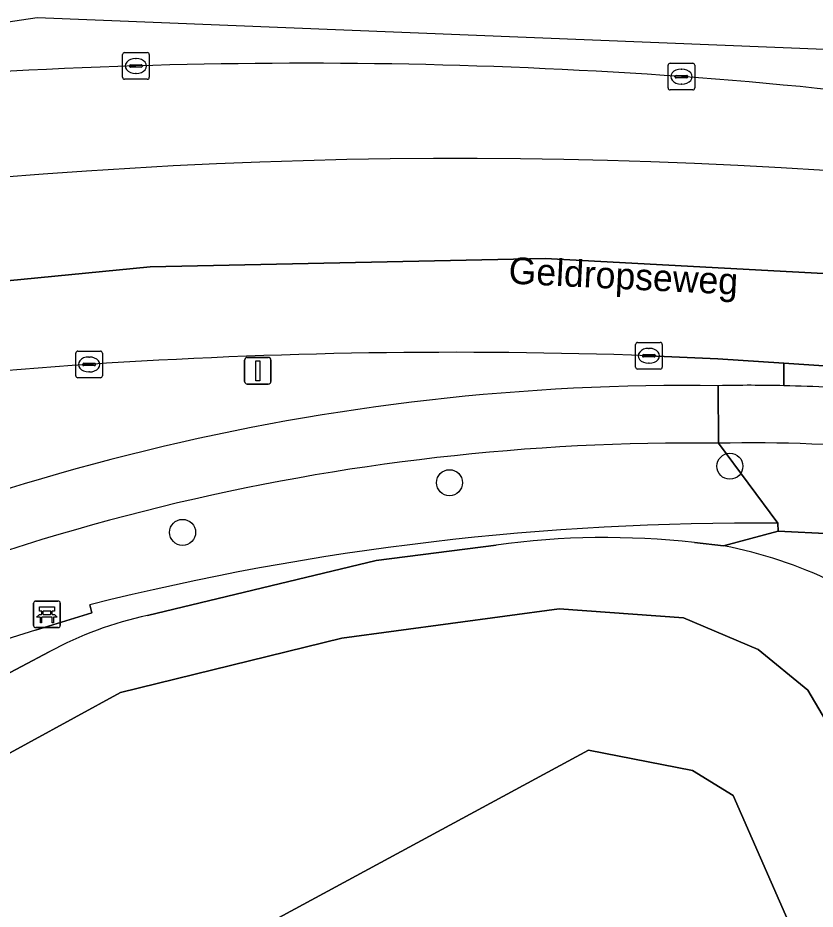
# Model space of a CAD drawing. Extents: x 162073 to 163043, y 381818 to 382561.
# Drawn here: x 162706.41 to 162736.35, y 382512.84 to 382546.31 of the extents above; entities that cross this region are included whole.
import ezdxf

# ---------------------------------------------------------------- set-up
doc = ezdxf.new("R2010")
doc.units = 0
for name, color, linetype in [('IMGEO_Bank', 7, 'Continuous'), ('IMGEO_Berm_groen', 7, 'Continuous'), ('IMGEO_Boom', 7, 'Continuous'), ('IMGEO_Fietspad_gesloten', 7, 'Continuous'), ('IMGEO_Groenvoorziening', 7, 'Continuous'), ('IMGEO_Kolk', 7, 'Continuous'), ('IMGEO_Lichtmast', 7, 'Continuous'), ('IMGEO_Meer_plas_ven_vijver', 7, 'Continuous'), ('IMGEO_Oever', 7, 'Continuous'), ('IMGEO_Openbare_ruimte_label', 7, 'Continuous'), ('IMGEO_OVBaan_gesloten', 7, 'Continuous'), ('IMGEO_Rijbaan_lokaal_gesloten', 7, 'Continuous'), ('IMGEO_Voetpad_open', 7, 'Continuous')]:
    doc.layers.add(name, color=color, linetype=linetype)

msp = doc.modelspace()

# ---------------------------------------------------------------- linework, layer by layer
at = {"layer": 'IMGEO_Bank'}
for p, q in [((162706.999, 382523.488), (162706.999, 382524.329)), ((162706.999, 382524.329), (162706.999, 382523.488)), ((162707.074, 382524.413), (162707.915, 382524.413)), ((162707.915, 382524.413), (162707.074, 382524.413)), ((162707.999, 382524.338), (162707.999, 382523.497)), ((162707.999, 382523.497), (162707.999, 382524.338)), ((162707.308, 382523.919), (162707.308, 382524.025)), ((162707.352, 382524.025), (162707.352, 382523.919)), ((162707.64, 382524.031), (162707.358, 382524.031)), ((162707.646, 382523.919), (162707.646, 382524.025)), ((162707.69, 382524.025), (162707.69, 382523.919)), ((162707.696, 382523.811), (162707.303, 382523.811)), ((162707.358, 382523.913), (162707.64, 382523.913)), ((162707.924, 382523.413), (162707.083, 382523.413)), ((162707.083, 382523.413), (162707.924, 382523.413))]:
    msp.add_line(p, q, dxfattribs=at)
for points in [[(162707.302, 382524.031), (162707.216, 382524.031), (162707.216, 382524.192), (162707.779, 382524.192), (162707.779, 382524.031), (162707.696, 382524.031)], [(162707.246, 382523.811), (162707.104, 382523.811), (162707.216, 382523.913), (162707.302, 382523.913)], [(162707.296, 382523.804), (162707.296, 382523.597), (162707.253, 382523.597), (162707.253, 382523.804)], [(162707.696, 382523.913), (162707.779, 382523.913), (162707.891, 382523.811), (162707.752, 382523.811)], [(162707.746, 382523.804), (162707.746, 382523.597), (162707.702, 382523.597), (162707.702, 382523.804)]]:
    msp.add_lwpolyline(points, dxfattribs=at)
for centre, radius, start, end in [((162707.077, 382524.335), 0.0779, 92.4484, 184.2845), ((162707.077, 382524.335), 0.0779, 92.4484, 184.2845), ((162707.921, 382524.335), 0.0779, 2.4484, 94.2845), ((162707.921, 382524.335), 0.0779, 2.4484, 94.2845), ((162707.301, 382524.024), 0.00671, 2.8957, 87.1043), ((162707.358, 382524.024), 0.00671, 92.8957, 177.1043), ((162707.64, 382524.024), 0.00671, 2.8957, 87.1043), ((162707.697, 382524.024), 0.00671, 92.8957, 177.1043), ((162707.246, 382523.804), 0.00671, 2.8957, 87.1043), ((162707.303, 382523.804), 0.00671, 92.8957, 177.1043), ((162707.301, 382523.92), 0.00671, 272.8957, 357.1043), ((162707.358, 382523.92), 0.00671, 182.8957, 267.1043), ((162707.64, 382523.92), 0.00671, 272.8957, 357.1043), ((162707.697, 382523.92), 0.00671, 182.8957, 267.1043), ((162707.695, 382523.804), 0.00671, 2.8957, 87.1043), ((162707.752, 382523.804), 0.00671, 92.8957, 177.1043), ((162707.077, 382523.491), 0.0779, 182.4484, 274.2845), ((162707.077, 382523.491), 0.0779, 182.4484, 274.2845), ((162707.921, 382523.491), 0.0779, 272.4484, 4.2845), ((162707.921, 382523.491), 0.0779, 272.4484, 4.2845)]:
    msp.add_arc(centre, radius, start, end, dxfattribs=at)
at = {"layer": 'IMGEO_Berm_groen'}
for centre, radius, start, end in [((162717.412, 382333.644), 210.962, 91.7852, 97.61478), ((162717.206, 382345.723), 198.882, 85.92865, 91.83417), ((162718.686, 382367.939), 176.618, 79.24944, 85.89595), ((162723.049, 382332.728), 208.303, 79.9282, 108.71355)]:
    msp.add_arc(centre, radius, start, end, dxfattribs=at)
at = {"layer": 'IMGEO_Boom'}
for centre in [(162733.149, 382529.475), (162722.62, 382528.856), (162712.595, 382526.991)]:
    msp.add_circle(centre, 0.489, dxfattribs=at)
at = {"layer": 'IMGEO_Fietspad_gesloten'}
for points in [[(162732.726, 382530.335), (162732.715, 382532.499)], [(162732.715, 382532.499), (162732.726, 382530.335)]]:
    msp.add_lwpolyline(points, dxfattribs=at)
for centre, radius, start, end in [((162731.562, 382446.737), 85.77, 89.2295, 118.22426), ((162733.924, 382476.334), 56.178, 88.7206, 91.2328), ((162733.917, 382477.155), 55.357, 85.0874, 88.6952), ((162731.674, 382446.63), 83.712, 89.27985, 118.24096), ((162734.043, 382479.478), 50.874, 75.6965, 91.4836)]:
    msp.add_arc(centre, radius, start, end, dxfattribs=at)
at = {"layer": 'IMGEO_Groenvoorziening'}
for points in [[(162735.178, 382532.498), (162735.178, 382533.342), (162732.702, 382533.505), (162730.107, 382533.622)], [(162731.818, 382526.611), (162732.911, 382526.489), (162734.968, 382527.031), (162734.956, 382527.332)], [(162736.978, 382526.932), (162734.968, 382527.031), (162732.911, 382526.489)], [(162711.28, 382523.868), (162719.87, 382525.936), (162724.376, 382526.516)], [(162724.376, 382526.516), (162719.87, 382525.936), (162711.28, 382523.868)], [(162732.911, 382526.489), (162731.818, 382526.611)], [(162692.849, 382511.469), (162710.259, 382520.98), (162718.582, 382523.018), (162726.735, 382524.122), (162731.406, 382523.783), (162734.208, 382522.594), (162736.077, 382521.065), (162742.234, 382510.619), (162748.731, 382498.475), (162755.094, 382483.224), (162767.064, 382461.089)], [(162709.111, 382524.272), (162709.185, 382523.967), (162707.067, 382523.321)], [(162632.054, 382479.755), (162647.923, 382488.667), (162667.531, 382500), (162688.744, 382512.261), (162700.301, 382518.645), (162707.587, 382522.5)], [(162707.587, 382522.5), (162700.301, 382518.645), (162688.744, 382512.261), (162667.531, 382500), (162647.923, 382488.667), (162632.054, 382479.755)]]:
    msp.add_lwpolyline(points, dxfattribs=at)
for centre, radius, start, end in [((162722.801, 382326.619), 207.132, 87.97863, 93.79793), ((162721.538, 382342.527), 191.175, 93.73615, 99.87133), ((162731.562, 382446.737), 85.77, 89.2295, 118.22426), ((162733.924, 382476.334), 56.178, 88.7206, 91.2328), ((162733.968, 382425.005), 102.332, 89.44661, 104.05795), ((162728.479, 382496.644), 30.152, 83.6419, 97.8208), ((162728.479, 382496.644), 30.152, 83.6419, 97.8208), ((162729.818, 382510.319), 16.463, 63.9762, 79.1706), ((162729.818, 382510.319), 16.463, 63.9762, 79.1706), ((162714.081, 382510.639), 13.523, 101.9532, 118.6991), ((162714.081, 382510.639), 13.523, 101.9532, 118.6991), ((162726.397, 382460.353), 65.868, 107.06514, 119.75975)]:
    msp.add_arc(centre, radius, start, end, dxfattribs=at)
at = {"layer": 'IMGEO_Kolk'}
for p, q in [((162710.343, 382544.077), (162710.343, 382544.929)), ((162710.418, 382545.003), (162711.27, 382545.003)), ((162710.831, 382544.783), (162710.856, 382544.783)), ((162711.344, 382544.929), (162711.344, 382544.077)), ((162710.602, 382544.497), (162710.602, 382544.509)), ((162711.04, 382544.46), (162710.642, 382544.46)), ((162710.645, 382544.546), (162711.043, 382544.546)), ((162711.086, 382544.509), (162711.086, 382544.497)), ((162730.829, 382543.677), (162730.829, 382544.529)), ((162730.904, 382544.603), (162731.756, 382544.603)), ((162731.83, 382544.529), (162731.83, 382543.677)), ((162710.854, 382544.223), (162710.829, 382544.223)), ((162731.088, 382544.097), (162731.088, 382544.109)), ((162731.526, 382544.06), (162731.128, 382544.06)), ((162731.131, 382544.146), (162731.529, 382544.146)), ((162731.317, 382544.383), (162731.342, 382544.383)), ((162731.572, 382544.109), (162731.572, 382544.097)), ((162711.27, 382544.003), (162710.418, 382544.003)), ((162731.34, 382543.823), (162731.315, 382543.823)), ((162731.756, 382543.603), (162730.904, 382543.603)), ((162729.61, 382533.195), (162729.61, 382534.047)), ((162729.685, 382534.121), (162730.537, 382534.121)), ((162730.611, 382534.047), (162730.611, 382533.195)), ((162708.584, 382532.869), (162708.584, 382533.721)), ((162708.659, 382533.795), (162709.511, 382533.795)), ((162709.585, 382533.721), (162709.585, 382532.869)), ((162730.098, 382533.901), (162730.123, 382533.901)), ((162709.072, 382533.575), (162709.097, 382533.575)), ((162729.869, 382533.615), (162729.869, 382533.627)), ((162730.307, 382533.578), (162729.909, 382533.578)), ((162729.912, 382533.664), (162730.31, 382533.664)), ((162730.353, 382533.627), (162730.353, 382533.615)), ((162708.843, 382533.289), (162708.843, 382533.301)), ((162709.281, 382533.252), (162708.883, 382533.252)), ((162708.886, 382533.338), (162709.284, 382533.338)), ((162709.095, 382533.015), (162709.07, 382533.015)), ((162709.327, 382533.301), (162709.327, 382533.289)), ((162730.537, 382533.121), (162729.685, 382533.121)), ((162730.121, 382533.341), (162730.096, 382533.341)), ((162709.511, 382532.795), (162708.659, 382532.795))]:
    msp.add_line(p, q, dxfattribs=at)
for points in [[(162710.343, 382544.077), (162710.343, 382544.929)], [(162710.418, 382545.003), (162711.27, 382545.003)], [(162711.344, 382544.929), (162711.344, 382544.077)], [(162730.829, 382543.677), (162730.829, 382544.529)], [(162730.904, 382544.603), (162731.756, 382544.603)], [(162731.83, 382544.529), (162731.83, 382543.677)], [(162711.27, 382544.003), (162710.418, 382544.003)], [(162731.756, 382543.603), (162730.904, 382543.603)], [(162729.61, 382533.195), (162729.61, 382534.047)], [(162729.685, 382534.121), (162730.537, 382534.121)], [(162730.611, 382534.047), (162730.611, 382533.195)], [(162708.584, 382532.869), (162708.584, 382533.721)], [(162708.659, 382533.795), (162709.511, 382533.795)], [(162709.585, 382533.721), (162709.585, 382532.869)], [(162730.537, 382533.121), (162729.685, 382533.121)], [(162709.511, 382532.795), (162708.659, 382532.795)]]:
    msp.add_lwpolyline(points, dxfattribs=at)
for centre, radius, start, end in [((162710.42, 382544.927), 0.0765, 91.552, 178.448), ((162710.42, 382544.927), 0.0765, 91.552, 178.448), ((162711.268, 382544.927), 0.0765, 1.552, 88.448), ((162711.268, 382544.927), 0.0765, 1.552, 88.448), ((162710.642, 382544.506), 0.0403, 85.8775, 175.7526), ((162710.639, 382544.496), 0.0366, 178.938, 274.7102), ((162711.043, 382544.503), 0.043, 264.8664, 352.4533), ((162711.047, 382544.508), 0.0386, 1.7309, 96.639), ((162730.906, 382544.527), 0.0765, 91.552, 178.448), ((162730.906, 382544.527), 0.0765, 91.552, 178.448), ((162731.754, 382544.527), 0.0765, 1.552, 88.448), ((162731.754, 382544.527), 0.0765, 1.552, 88.448), ((162710.42, 382544.079), 0.0765, 181.552, 268.448), ((162710.42, 382544.079), 0.0765, 181.552, 268.448), ((162711.268, 382544.079), 0.0765, 271.552, 358.448), ((162711.268, 382544.079), 0.0765, 271.552, 358.448), ((162731.128, 382544.106), 0.0403, 85.8775, 175.7526), ((162731.125, 382544.096), 0.0366, 178.938, 274.7102), ((162731.529, 382544.103), 0.043, 264.8664, 352.4533), ((162731.533, 382544.108), 0.0386, 1.7309, 96.639), ((162730.906, 382543.679), 0.0765, 181.552, 268.448), ((162730.906, 382543.679), 0.0765, 181.552, 268.448), ((162731.754, 382543.679), 0.0765, 271.552, 358.448), ((162731.754, 382543.679), 0.0765, 271.552, 358.448), ((162729.687, 382534.045), 0.0765, 91.552, 178.448), ((162729.687, 382534.045), 0.0765, 91.552, 178.448), ((162730.535, 382534.045), 0.0765, 1.552, 88.448), ((162730.535, 382534.045), 0.0765, 1.552, 88.448), ((162708.661, 382533.719), 0.0765, 91.552, 178.448), ((162708.661, 382533.719), 0.0765, 91.552, 178.448), ((162709.509, 382533.719), 0.0765, 1.552, 88.448), ((162709.509, 382533.719), 0.0765, 1.552, 88.448), ((162729.909, 382533.624), 0.0403, 85.8775, 175.7526), ((162729.906, 382533.614), 0.0366, 178.938, 274.7102), ((162730.31, 382533.621), 0.043, 264.8664, 352.4533), ((162730.314, 382533.626), 0.0386, 1.7309, 96.639), ((162708.883, 382533.298), 0.0403, 85.8775, 175.7526), ((162708.88, 382533.288), 0.0366, 178.938, 274.7102), ((162709.284, 382533.295), 0.043, 264.8664, 352.4533), ((162709.288, 382533.3), 0.0386, 1.7309, 96.639), ((162729.687, 382533.197), 0.0765, 181.552, 268.448), ((162729.687, 382533.197), 0.0765, 181.552, 268.448), ((162730.535, 382533.197), 0.0765, 271.552, 358.448), ((162730.535, 382533.197), 0.0765, 271.552, 358.448), ((162708.661, 382532.871), 0.0765, 181.552, 268.448), ((162708.661, 382532.871), 0.0765, 181.552, 268.448), ((162709.509, 382532.871), 0.0765, 271.552, 358.448), ((162709.509, 382532.871), 0.0765, 271.552, 358.448)]:
    msp.add_arc(centre, radius, start, end, dxfattribs=at)
for centre, major_axis, ratio, start_param, end_param in [((162710.83, 382544.503), (-0.387, 0.002), 0.722429, 4.712389, 7.853982), ((162710.855, 382544.503), (-0.39, 0.002), 0.717154, 1.570796, 4.712389), ((162731.316, 382544.103), (-0.387, 0.002), 0.722429, 4.712389, 7.853982), ((162731.341, 382544.103), (-0.39, 0.002), 0.717154, 1.570796, 4.712389), ((162730.097, 382533.621), (-0.387, 0.002), 0.722429, 4.712389, 7.853982), ((162730.122, 382533.621), (-0.39, 0.002), 0.717154, 1.570796, 4.712389), ((162709.071, 382533.295), (-0.387, 0.002), 0.722429, 4.712389, 7.853982), ((162709.096, 382533.295), (-0.39, 0.002), 0.717154, 1.570796, 4.712389)]:
    msp.add_ellipse(centre, major_axis=major_axis, ratio=ratio, start_param=start_param, end_param=end_param, dxfattribs=at)
at = {"layer": 'IMGEO_Lichtmast'}
for p, q in [((162714.923, 382532.66), (162714.923, 382533.46)), ((162714.923, 382533.46), (162714.923, 382532.66)), ((162715.023, 382533.56), (162715.813, 382533.56)), ((162715.813, 382533.56), (162715.023, 382533.56)), ((162715.913, 382533.46), (162715.913, 382532.66)), ((162715.913, 382532.66), (162715.913, 382533.46)), ((162715.813, 382532.56), (162715.023, 382532.56)), ((162715.023, 382532.56), (162715.813, 382532.56))]:
    msp.add_line(p, q, dxfattribs=at)
msp.add_lwpolyline([(162715.343, 382533.435), (162715.493, 382533.435), (162715.493, 382532.685), (162715.343, 382532.685), (162715.343, 382533.435)], dxfattribs=at)
for centre, start, end in [((162715.023, 382533.46), 90, 180), ((162715.023, 382533.46), 90, 180), ((162715.813, 382533.46), 0, 90), ((162715.813, 382533.46), 360, 90), ((162715.023, 382532.66), 180, 270), ((162715.023, 382532.66), 180, 270), ((162715.813, 382532.66), 270, 0), ((162715.813, 382532.66), 270, 0)]:
    msp.add_arc(centre, 0.1, start, end, dxfattribs=at)
at = {"layer": 'IMGEO_Meer_plas_ven_vijver'}
msp.add_lwpolyline([(162630.047, 382465.439), (162709.622, 382508.963), (162727.839, 382518.815), (162731.745, 382518.05), (162733.274, 382517.116), (162737.775, 382506.84), (162760.833, 382461.193), (162763.72, 382462.551), (162755.094, 382483.224), (162748.731, 382498.475), (162742.234, 382510.619), (162736.077, 382521.065), (162734.208, 382522.594), (162731.406, 382523.783), (162726.735, 382524.122), (162718.582, 382523.018), (162710.259, 382520.98), (162692.849, 382511.469)], dxfattribs=at)
at = {"layer": 'IMGEO_Oever'}
msp.add_lwpolyline([(162760.833, 382461.193), (162737.775, 382506.84), (162733.274, 382517.116), (162731.745, 382518.05), (162727.839, 382518.815), (162709.622, 382508.963), (162630.047, 382465.439)], dxfattribs=at)
at = {"layer": 'IMGEO_OVBaan_gesloten'}
for points in [[(162907.764, 382491.663), (162927.634, 382486.713), (162946.54, 382482.039), (162966.405, 382477.118), (162987.266, 382471.958), (163000, 382468.787), (163005.936, 382467.312), (163006.626, 382470.32), (162915.42, 382492.961), (162901.643, 382496.451), (162894.571, 382498.563), (162879.507, 382503.523), (162870.874, 382506.646), (162850.851, 382511.79), (162790.552, 382526.577), (162767.039, 382532.455), (162755.489, 382534.694), (162742.24, 382536.416), (162726.212, 382537.278), (162711.379, 382536.956), (162698.199, 382535.67)], [(162730.107, 382533.622), (162732.702, 382533.505), (162735.178, 382533.342), (162738.734, 382533.109), (162739.644, 382533.034), (162740.553, 382532.955)]]:
    msp.add_lwpolyline(points, dxfattribs=at)
for centre, radius, start, end in [((162722.801, 382326.619), 207.132, 87.97863, 93.79793), ((162721.538, 382342.527), 191.175, 93.73615, 99.87133)]:
    msp.add_arc(centre, radius, start, end, dxfattribs=at)
at = {"layer": 'IMGEO_Rijbaan_lokaal_gesloten'}
for points in [[(163018.573, 382480.059), (162974.141, 382488.446), (162744.173, 382544.816), (162707.132, 382546.311), (162665.053, 382540.041), (162584.286, 382516.986), (162542.133, 382512.019), (162515.839, 382512.978), (162501.135, 382513.514), (162488.722, 382518.442), (162488.217, 382516.6), (162489.529, 382516.049)], [(162698.199, 382535.67), (162711.379, 382536.956), (162726.212, 382537.278), (162742.24, 382536.416), (162755.489, 382534.694), (162767.039, 382532.455), (162790.552, 382526.577), (162850.851, 382511.79), (162870.874, 382506.646)]]:
    msp.add_lwpolyline(points, dxfattribs=at)
for centre, radius, start, end in [((162717.412, 382333.644), 210.962, 91.7852, 97.61478), ((162717.206, 382345.723), 198.882, 85.92865, 91.83417), ((162718.686, 382367.939), 176.618, 79.24944, 85.89595), ((162723.049, 382332.728), 208.303, 79.9282, 108.71355)]:
    msp.add_arc(centre, radius, start, end, dxfattribs=at)
at = {"layer": 'IMGEO_Voetpad_open'}
for points in [[(162740.553, 382532.955), (162739.644, 382533.034), (162738.734, 382533.109), (162735.178, 382533.342), (162735.178, 382532.498)], [(162734.956, 382527.332), (162732.726, 382530.335)], [(162732.726, 382530.335), (162734.956, 382527.332), (162734.968, 382527.031), (162736.978, 382526.932)], [(162707.067, 382523.321), (162709.185, 382523.967), (162709.111, 382524.272)]]:
    msp.add_lwpolyline(points, dxfattribs=at)
for centre, radius, start, end in [((162733.917, 382477.155), 55.357, 85.0874, 88.6952), ((162731.674, 382446.63), 83.712, 89.27985, 118.24096), ((162734.043, 382479.478), 50.874, 75.6965, 91.4836), ((162733.968, 382425.005), 102.332, 89.44661, 104.05795), ((162726.397, 382460.353), 65.868, 107.06514, 119.75975)]:
    msp.add_arc(centre, radius, start, end, dxfattribs=at)

# ---------------------------------------------------------------- texts
at = {"layer": 'IMGEO_Openbare_ruimte_label'}
msp.add_text('Geldropseweg', height=1, rotation=357.1919, dxfattribs=at).set_placement((162724.822, 382536.334))

doc.saveas('drawing.dxf')
